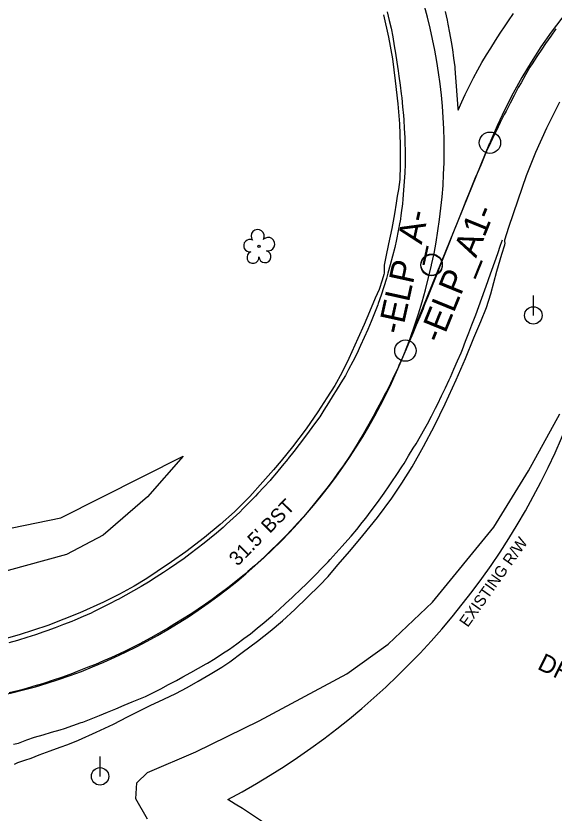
# Model space of a CAD drawing. Extents: x 1516784 to 1522736, y 634838 to 639369.
# Drawn here: x 1520707 to 1520858.4, y 638018 to 638242.2 of the extents above; entities that cross this region are included whole.
import ezdxf

# ---------------------------------------------------------------- set-up
doc = ezdxf.new("R2010")
doc.units = 0
for name, color, linetype in [('COGO Default Point Elevation', 7, 'Continuous'), ('COGO Default Point Number', 7, 'Continuous'), ('Exist Environmental Wetland Boundary Text', 7, 'Continuous'), ('Exist Horizontal Alignment Direction Label', 7, 'Continuous'), ('Exist Horizontal Alignment Point', 7, 'Continuous'), ('Exist Property Owner Text', 7, 'Continuous'), ('Exist Right of Way Line', 7, 'Continuous'), ('Exist Right of Way Line Text', 7, 'Continuous'), ('Exist Roads EOP Text', 7, 'Continuous'), ('Exist Utilities Power Pole CELL', 7, 'Continuous'), ('Exist Vegetation Tree CELL', 7, 'Continuous'), ('Exist Vegetation Woods Line', 7, 'Continuous')]:
    doc.layers.add(name, color=color, linetype=linetype)

msp = doc.modelspace()

# ---------------------------------------------------------------- linework, layer by layer
at = {"layer": 'COGO Default Point Elevation'}
for points in [[(1520811.44, 638243.41), (1520812.01, 638240.98), (1520812.54, 638238.76), (1520812.98, 638236.3), (1520813.42, 638233.83), (1520813.79, 638231.72), (1520814.15, 638229.25), (1520814.51, 638226.77), (1520814.73, 638225.26), (1520815.04, 638222.78), (1520815.36, 638220.3), (1520815.51, 638219.17), (1520815.75, 638216.69), (1520816, 638214.2), (1520816.12, 638213.04), (1520816.24, 638210.54), (1520816.36, 638208.05), (1520816.42, 638206.67), (1520816.45, 638204.17), (1520816.48, 638201.68), (1520816.5, 638200.56), (1520816.36, 638198.06), (1520816.23, 638195.67), (1520816.03, 638193.18), (1520815.83, 638190.69), (1520815.73, 638189.37), (1520815.39, 638186.89), (1520815.06, 638184.42), (1520815.03, 638184.25), (1520814.54, 638181.8), (1520814.06, 638179.35), (1520813.6, 638177.07), (1520812.95, 638174.66), (1520812.3, 638172.24), (1520811.65, 638169.83), (1520811.27, 638168.42), (1520810.48, 638166.04), (1520809.7, 638163.67), (1520808.91, 638161.3), (1520808.8, 638160.95), (1520807.86, 638158.63), (1520806.93, 638156.31), (1520806.02, 638154.07), (1520804.99, 638151.79), (1520803.96, 638149.51), (1520802.92, 638147.21), (1520801.75, 638145.01), (1520800.58, 638142.8), (1520799.7, 638141.13), (1520798.39, 638139), (1520797.09, 638136.87), (1520796.27, 638135.54), (1520794.94, 638133.43), (1520793.61, 638131.31), (1520792.47, 638129.5), (1520790.99, 638127.48), (1520789.51, 638125.46), (1520788.19, 638123.66), (1520786.66, 638121.69), (1520785.13, 638119.71), (1520783.6, 638117.73), (1520783.48, 638117.58), (1520781.89, 638115.65), (1520780.29, 638113.73), (1520778.69, 638111.81), (1520778.48, 638111.55), (1520776.77, 638109.72), (1520775.07, 638107.9), (1520774.37, 638107.15), (1520772.61, 638105.37), (1520770.85, 638103.6), (1520769.95, 638102.68), (1520768.11, 638100.99), (1520766.28, 638099.29), (1520765.3, 638098.39), (1520763.38, 638096.79), (1520761.46, 638095.19), (1520759.98, 638093.96), (1520758, 638092.44), (1520756.02, 638090.92), (1520754.35, 638089.64), (1520752.29, 638088.22), (1520750.24, 638086.8), (1520748.56, 638085.65), (1520746.44, 638084.33), (1520744.32, 638083.01), (1520742.27, 638081.73), (1520740.09, 638080.51), (1520737.9, 638079.29), (1520735.72, 638078.07), (1520735.53, 638077.96), (1520733.29, 638076.83), (1520731.06, 638075.71), (1520728.83, 638074.58), (1520728.19, 638074.25), (1520725.88, 638073.28), (1520723.58, 638072.3), (1520722.73, 638071.94), (1520720.39, 638071.06), (1520718.05, 638070.17), (1520715.72, 638069.29), (1520714.87, 638068.97), (1520712.49, 638068.2), (1520710.11, 638067.43), (1520707.73, 638066.66), (1520707.41, 638066.55), (1520704.99, 638065.94)], [(1520827.77, 638243.51), (1520828.29, 638241.06), (1520828.53, 638239.9), (1520828.97, 638237.44), (1520829.4, 638234.97), (1520829.79, 638232.82), (1520830.1, 638230.34), (1520830.41, 638227.86), (1520830.47, 638227.42), (1520830.66, 638224.93), (1520830.86, 638222.44), (1520831.05, 638219.94), (1520831.15, 638218.68), (1520831.33, 638216.18), (1520831.36, 638215.75), (1520832.42, 638218.02), (1520833.4, 638220.13), (1520834.49, 638222.38), (1520835.58, 638224.63), (1520835.69, 638224.85), (1520836.89, 638227.05), (1520838.02, 638229.12), (1520839.34, 638231.24), (1520840.56, 638233.19), (1520841.89, 638235.31), (1520843.19, 638237.41), (1520844.6, 638239.48), (1520845.51, 638240.83), (1520846.98, 638242.86)], [(1520858.85, 638238.59), (1520857.42, 638236.54), (1520855.99, 638234.49), (1520854.89, 638232.92), (1520853.52, 638230.82), (1520852.16, 638228.73), (1520851.55, 638227.79), (1520850.32, 638225.62), (1520849.08, 638223.45), (1520848.31, 638222.11), (1520847.16, 638219.89), (1520846.01, 638217.67), (1520844.86, 638215.45), (1520844.35, 638214.47), (1520843.25, 638212.22), (1520842.16, 638209.97), (1520841.07, 638207.72), (1520839.98, 638205.47), (1520839.68, 638204.85), (1520838.71, 638202.55), (1520837.73, 638200.25), (1520836.76, 638197.94), (1520836.4, 638197.11), (1520835.45, 638194.8), (1520834.5, 638192.49), (1520833.55, 638190.18), (1520832.57, 638187.8), (1520831.66, 638185.47), (1520830.74, 638183.14), (1520829.83, 638180.81), (1520829.13, 638179.02), (1520828.2, 638176.7), (1520827.27, 638174.38), (1520826.35, 638172.06), (1520825.54, 638170.04), (1520824.62, 638167.71), (1520823.71, 638165.39), (1520822.79, 638163.06), (1520821.87, 638160.74), (1520821.53, 638159.87), (1520820.57, 638157.56), (1520819.61, 638155.25), (1520818.65, 638152.94), (1520817.75, 638150.77), (1520816.75, 638148.48), (1520815.75, 638146.19), (1520814.75, 638143.9), (1520814.51, 638143.36), (1520813.41, 638141.11), (1520812.32, 638138.87), (1520811.22, 638136.62), (1520810.98, 638136.14), (1520809.81, 638133.94), (1520808.63, 638131.73), (1520807.46, 638129.52), (1520807.12, 638128.9), (1520805.88, 638126.73), (1520804.64, 638124.57), (1520803.39, 638122.4), (1520803.3, 638122.24), (1520801.95, 638120.14), (1520800.61, 638118.03), (1520799.26, 638115.93), (1520799.16, 638115.78), (1520797.68, 638113.77), (1520796.19, 638111.76), (1520794.71, 638109.75), (1520794.47, 638109.42), (1520792.9, 638107.47), (1520791.34, 638105.52), (1520790.96, 638105.05), (1520789.36, 638103.13), (1520787.89, 638101.38), (1520786.22, 638099.52), (1520784.65, 638097.77), (1520782.89, 638096), (1520781.13, 638094.22), (1520780.58, 638093.67), (1520778.78, 638091.94), (1520776.97, 638090.21), (1520775.99, 638089.27), (1520774.11, 638087.61), (1520772.24, 638085.95), (1520771.33, 638085.14), (1520769.38, 638083.58), (1520767.42, 638082.02), (1520766.22, 638081.05), (1520764.2, 638079.58), (1520762.18, 638078.11), (1520760.36, 638076.77), (1520758.28, 638075.38), (1520756.21, 638073.99), (1520755.99, 638073.84), (1520753.86, 638072.53), (1520751.73, 638071.22), (1520749.6, 638069.91), (1520749.31, 638069.73), (1520747.12, 638068.52), (1520744.93, 638067.31), (1520742.74, 638066.11), (1520742.39, 638065.91), (1520740.15, 638064.8), (1520737.91, 638063.69), (1520736.18, 638062.83), (1520733.89, 638061.82), (1520731.61, 638060.81), (1520729.4, 638059.84), (1520727.07, 638058.93), (1520724.75, 638058.01), (1520722.42, 638057.1), (1520722.18, 638057.01), (1520719.82, 638056.2), (1520717.45, 638055.39), (1520715.09, 638054.58), (1520714.48, 638054.37), (1520712.08, 638053.69), (1520709.67, 638053.01), (1520707.53, 638052.41), (1520705.1, 638051.81)], [(1520706.32, 638037.41), (1520707.73, 638037.72), (1520710.08, 638038.58), (1520712.24, 638039.37), (1520714.64, 638040.07), (1520717.04, 638040.76), (1520719.44, 638041.45), (1520720.64, 638041.79), (1520722.99, 638042.63), (1520725.35, 638043.47), (1520725.82, 638043.64), (1520728.15, 638044.56), (1520730.47, 638045.47), (1520732.8, 638046.39), (1520735.11, 638047.36), (1520737.41, 638048.33), (1520739.72, 638049.29), (1520742.03, 638050.26), (1520743.42, 638050.85), (1520745.66, 638051.96), (1520747.72, 638052.98), (1520749.93, 638054.15), (1520752.13, 638055.33), (1520753.98, 638056.32), (1520756.17, 638057.53), (1520758.35, 638058.74), (1520760.54, 638059.96), (1520760.93, 638060.17), (1520763.03, 638061.52), (1520765.13, 638062.88), (1520767.08, 638064.13), (1520769.1, 638065.61), (1520771.11, 638067.09), (1520772.95, 638068.44), (1520774.88, 638070.03), (1520776.81, 638071.62), (1520778.74, 638073.2), (1520779.18, 638073.56), (1520781.02, 638075.26), (1520782.86, 638076.95), (1520784.69, 638078.65), (1520785.18, 638079.1), (1520786.98, 638080.83), (1520788.79, 638082.56), (1520789.59, 638083.33), (1520791.32, 638085.13), (1520793.06, 638086.93), (1520794.8, 638088.72), (1520795.39, 638089.33), (1520797.06, 638091.19), (1520798.73, 638093.05), (1520800.4, 638094.91), (1520801.28, 638095.89), (1520802.85, 638097.82), (1520804.43, 638099.76), (1520805.44, 638100.99), (1520806.92, 638103), (1520808.41, 638105.01), (1520809.13, 638106), (1520810.57, 638108.04), (1520812.01, 638110.09), (1520812.77, 638111.18), (1520814.14, 638113.27), (1520815.51, 638115.37), (1520816.16, 638116.37), (1520817.47, 638118.5), (1520818.78, 638120.62), (1520819.55, 638121.87), (1520820.8, 638124.04), (1520822.04, 638126.21), (1520822.77, 638127.48), (1520823.92, 638129.7), (1520825.06, 638131.92), (1520825.66, 638133.08), (1520826.72, 638135.35), (1520827.79, 638137.61), (1520828.85, 638139.87), (1520829.2, 638140.61), (1520830.19, 638142.9), (1520831.19, 638145.19), (1520832.19, 638147.48), (1520832.58, 638148.39), (1520833.47, 638150.72), (1520834.37, 638153.05), (1520835.27, 638155.39), (1520836.16, 638157.72), (1520836.34, 638158.18), (1520837.19, 638160.53), (1520838.05, 638162.88), (1520838.9, 638165.23), (1520839.76, 638167.57), (1520840.04, 638168.35), (1520840.87, 638170.71), (1520841.69, 638173.07), (1520842.52, 638175.43), (1520843.34, 638177.79), (1520843.86, 638179.27)]]:
    msp.add_lwpolyline(points, dxfattribs=at)
at = {"layer": 'COGO Default Point Number'}
for points in [[(1520810.43, 638242.57), (1520811.84, 638236.29), (1520812.92, 638230.12), (1520813.72, 638223.97), (1520814.42, 638217.54), (1520814.89, 638211.87), (1520815.07, 638205.94), (1520815.12, 638200.24), (1520814.96, 638196.25), (1520814.59, 638193.44), (1520814.19, 638191.55), (1520813.91, 638189.6), (1520813.45, 638186.6), (1520812.7, 638182.44), (1520811.84, 638178.13), (1520811.05, 638174.47), (1520810.62, 638172.08), (1520810.54, 638171.32), (1520810.57, 638170.37), (1520810.58, 638169.88), (1520810.5, 638169.49), (1520810.02, 638167.95), (1520809.13, 638165.31), (1520808.08, 638162.8), (1520806.5, 638159.02), (1520804.94, 638155.41), (1520803.16, 638151.48), (1520800.66, 638145.92), (1520798.65, 638141.85), (1520796.66, 638138.28), (1520794.5, 638134.77), (1520791.93, 638130.9), (1520788.61, 638126.09), (1520784.83, 638120.99), (1520781.62, 638117.07), (1520779.48, 638114.59), (1520776.48, 638111.16), (1520772.81, 638107.11), (1520768.5, 638102.78), (1520764.49, 638099.15), (1520760.04, 638095.5), (1520754.81, 638091.51), (1520750.76, 638088.67), (1520746.78, 638085.98), (1520743.79, 638083.98), (1520740.27, 638081.85), (1520736.11, 638079.55), (1520731.62, 638077.31), (1520725.01, 638074.36), (1520715.94, 638070.82), (1520707.92, 638068.13), (1520701.15, 638066.25)], [(1520706.61, 638031.74), (1520707.55, 638032.23), (1520709.55, 638032.92), (1520711.26, 638033.49), (1520713.53, 638034.37), (1520716.6, 638035.55), (1520719.45, 638036.56), (1520721.58, 638037.31), (1520724.57, 638038.51), (1520729.6, 638040.74), (1520734.44, 638043.06), (1520738.41, 638045.06), (1520741.36, 638046.56), (1520744.8, 638048.25), (1520748.59, 638050.06), (1520751.97, 638051.69), (1520755.21, 638053.36), (1520758.29, 638055.11), (1520761.61, 638057.08), (1520764.9, 638059.09), (1520767.15, 638060.6), (1520770.68, 638063.18), (1520774.99, 638066.33), (1520778.55, 638069.16), (1520781.95, 638072.07), (1520785.42, 638075.28), (1520789.03, 638078.73), (1520792.35, 638081.99), (1520794.8, 638084.6), (1520797.58, 638087.8), (1520800.88, 638091.69), (1520804.56, 638096.07), (1520808.68, 638101.18), (1520812.7, 638106.6), (1520815.53, 638110.85), (1520818.41, 638115.41), (1520821.64, 638121.14), (1520824.75, 638126.97), (1520827.78, 638133.12), (1520830.85, 638139.92), (1520833.42, 638145.9), (1520835.84, 638151.7), (1520837.77, 638156.27), (1520839.35, 638160.2), (1520840.57, 638164.08), (1520842.27, 638170.47), (1520843.67, 638175.23), (1520844.52, 638177.82), (1520844.59, 638178.3), (1520844.51, 638178.82), (1520844.55, 638179.23), (1520845.65, 638182.83), (1520848.23, 638190.47), (1520850.63, 638197.39), (1520853.21, 638203.89), (1520856.33, 638210.75), (1520860.01, 638218.03)]]:
    msp.add_lwpolyline(points, dxfattribs=at)
at = {"layer": 'Exist Environmental Wetland Boundary Text'}
for p, q in [((1520816.55, 638148.08), (1520840.32, 638206.55)), ((1520823.9, 638172.12), (1520823.93, 638172.26))]:
    msp.add_line(p, q, dxfattribs=at)
for centre, radius, start, end in [((1520977.42, 638150.83), 148, 95.5211, 157.8813), ((1520677.47, 638204.63), 150, 347.5372, 26.6427), ((1520668.65, 638206.43), 159, 268.3986, 347.5372)]:
    msp.add_arc(centre, radius, start, end, dxfattribs=at)
at = {"layer": 'Exist Horizontal Alignment Point'}
for centre in [(1520840.32, 638206.55), (1520823.9, 638172.12), (1520823.93, 638172.26), (1520816.55, 638148.08)]:
    msp.add_circle(centre, 3, dxfattribs=at)
at = {"layer": 'Exist Right of Way Line'}
for centre, radius, start, end in [((1520668.65, 638206.43), 209, 297.9565, 337.8844), ((1520673.07, 637865.71), 182, 34.9928, 59.0667)]:
    msp.add_arc(centre, radius, start, end, dxfattribs=at)
at = {"layer": 'Exist Utilities Power Pole CELL'}
for p, q in [((1520852.54, 638158), (1520852.54, 638163.62)), ((1520852.54, 638158), (1520852.54, 638158)), ((1520730.67, 638028.35), (1520730.67, 638033.98)), ((1520730.67, 638028.35), (1520730.67, 638028.35))]:
    msp.add_line(p, q, dxfattribs=at)
for centre in [(1520852.54, 638158), (1520730.67, 638028.35)]:
    msp.add_circle(centre, 2.45, dxfattribs=at)
at = {"layer": 'Exist Vegetation Tree CELL'}
msp.add_line((1520775.39, 638177.44), (1520775.39, 638177.44), dxfattribs=at)
msp.add_circle((1520775.39, 638177.44), 0.326, dxfattribs=at)
for centre, radius, start, end in [((1520775.01, 638180.31), 1.86, 330.1651, 219.7134), ((1520772.79, 638177.59), 1.73, 62.6636, 279.3457), ((1520777.94, 638178.03), 1.9, 257.1011, 134.1999), ((1520773.69, 638174.32), 1.69, 111.5671, 6.231), ((1520777.07, 638174.54), 1.7, 181.2822, 74.56)]:
    msp.add_arc(centre, radius, start, end, dxfattribs=at)
at = {"layer": 'Exist Vegetation Woods Line'}
for points in [[(1520744.03, 638016.3), (1520740.73, 638022.06), (1520741.04, 638026.53), (1520743.98, 638029.47), (1520757.59, 638035.23), (1520775.44, 638043.96), (1520800.09, 638057.16), (1520811.71, 638065.52), (1520824.19, 638077.3), (1520841.4, 638098.42), (1520851.2, 638114.29), (1520859.95, 638130.31)], [(1520754.04, 638118.45), (1520744.04, 638106.93), (1520731.51, 638096.19), (1520721.19, 638090.72), (1520698.89, 638084.63)], [(1520705.92, 638098.28), (1520719.64, 638101.1), (1520754.04, 638118.45)]]:
    msp.add_lwpolyline(points, dxfattribs=at)

# ---------------------------------------------------------------- texts
at = {"layer": 'Exist Horizontal Alignment Direction Label'}
for s, rotation, p in [('-ELP_A-', 77.5372, (1520815.51, 638152.38)), ('-ELP_A1-', 67.8813, (1520826.63, 638149.85))]:
    msp.add_text(s, height=7, rotation=rotation, dxfattribs=at).set_placement(p)
at = {"layer": 'Exist Property Owner Text'}
msp.add_text('DHM HOLDING COMPANY', height=5, rotation=333.9377, dxfattribs=at).set_placement((1520853.41, 638058.67))
at = {"layer": 'Exist Right of Way Line Text'}
msp.add_text('EXISTING R/W', height=3.2, rotation=54.7613, dxfattribs=at).set_placement((1520834.09, 638070.09))
at = {"layer": 'Exist Roads EOP Text'}
msp.add_text("31.5' BST", height=4, rotation=45.5288, dxfattribs=at).set_placement((1520769.36, 638087.29))

doc.saveas('drawing.dxf')
